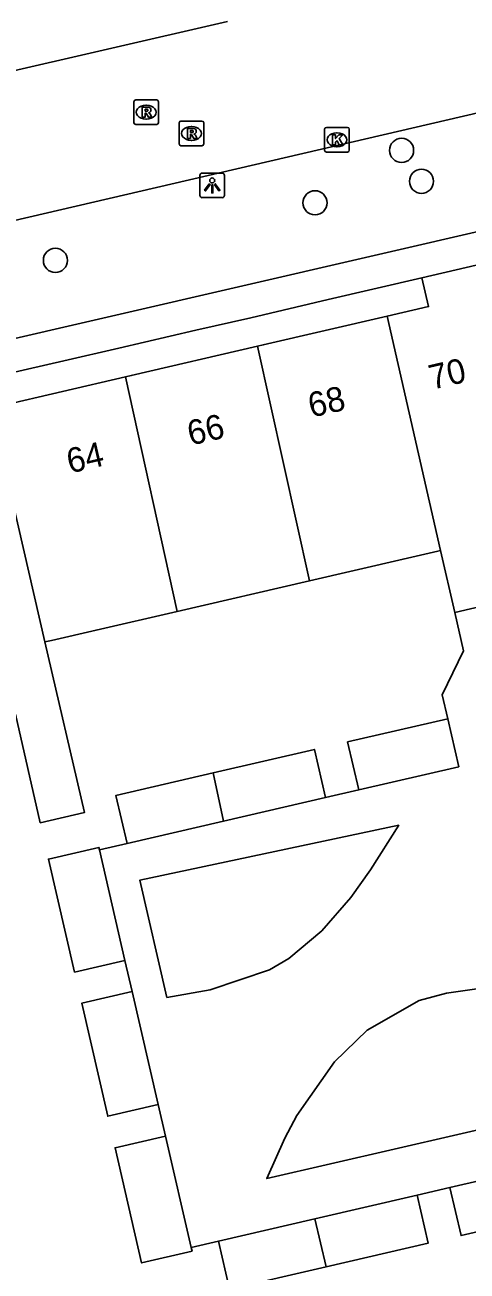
# Model space of a CAD drawing. Extents: x 156414 to 157775, y 382335 to 383765.
# Drawn here: x 157012.3 to 157030.3, y 383047.7 to 383098.2 of the extents above; entities that cross this region are included whole.
import ezdxf

# ---------------------------------------------------------------- set-up
doc = ezdxf.new("R2010")
doc.units = 0
for name, color, linetype in [('IMGEO_Boom', 7, 'Continuous'), ('IMGEO_Kolk', 7, 'Continuous'), ('IMGEO_Lichtpunt', 7, 'Continuous'), ('IMGEO_Pand', 7, 'Continuous'), ('IMGEO_Pand_nummerreeks', 7, 'Continuous'), ('IMGEO_Rijbaan_lokaal_gesloten', 7, 'Continuous'), ('IMGEO_Rioolput', 7, 'Continuous'), ('IMGEO_Voetpad_open', 7, 'Continuous')]:
    doc.layers.add(name, color=color, linetype=linetype)

msp = doc.modelspace()

# ---------------------------------------------------------------- linework, layer by layer
at = {"layer": 'IMGEO_Boom'}
for centre in [(157027.611, 383093.117), (157028.418, 383091.862), (157024.096, 383090.99), (157013.558, 383088.657)]:
    msp.add_circle(centre, 0.489, dxfattribs=at)
at = {"layer": 'IMGEO_Kolk'}
for p, q in [((157024.486, 383093.119), (157024.486, 383093.971)), ((157024.561, 383094.045), (157025.413, 383094.045)), ((157025.487, 383093.971), (157025.487, 383093.119)), ((157024.974, 383093.825), (157024.999, 383093.825)), ((157025.413, 383093.045), (157024.561, 383093.045)), ((157024.997, 383093.265), (157024.972, 383093.265))]:
    msp.add_line(p, q, dxfattribs=at)
for points in [[(157024.486, 383093.119), (157024.486, 383093.971)], [(157024.561, 383094.045), (157025.413, 383094.045)], [(157025.487, 383093.971), (157025.487, 383093.119)], [(157024.807, 383093.745), (157024.93, 383093.745), (157024.93, 383093.594), (157025.06, 383093.745), (157025.224, 383093.745), (157025.078, 383093.594), (157025.231, 383093.345), (157025.079, 383093.345), (157024.994, 383093.509), (157024.93, 383093.442), (157024.93, 383093.345), (157024.807, 383093.345), (157024.807, 383093.745)], [(157025.413, 383093.045), (157024.561, 383093.045)]]:
    msp.add_lwpolyline(points, dxfattribs=at)
for centre, start, end in [((157024.563, 383093.969), 91.552, 178.448), ((157024.563, 383093.969), 91.552, 178.448), ((157025.411, 383093.969), 1.552, 88.448), ((157025.411, 383093.969), 1.552, 88.448), ((157024.563, 383093.121), 181.552, 268.448), ((157024.563, 383093.121), 181.552, 268.448), ((157025.411, 383093.121), 271.552, 358.448), ((157025.411, 383093.121), 271.552, 358.448)]:
    msp.add_arc(centre, 0.0765, start, end, dxfattribs=at)
for centre, major_axis, ratio, start_param, end_param in [((157024.973, 383093.545), (-0.387, 0.002), 0.722429, 4.712389, 7.853982), ((157024.998, 383093.545), (-0.39, 0.002), 0.717154, 1.570796, 4.712389)]:
    msp.add_ellipse(centre, major_axis=major_axis, ratio=ratio, start_param=start_param, end_param=end_param, dxfattribs=at)
at = {"layer": 'IMGEO_Lichtpunt'}
for p, q in [((157019.426, 383092.1), (157019.426, 383091.293)), ((157019.426, 383092.1), (157019.426, 383091.293)), ((157020.328, 383092.195), (157019.52, 383092.195)), ((157020.328, 383092.195), (157019.52, 383092.195)), ((157020.422, 383091.293), (157020.422, 383092.1)), ((157020.422, 383091.293), (157020.422, 383092.1)), ((157019.52, 383091.199), (157020.328, 383091.199)), ((157019.52, 383091.199), (157020.328, 383091.199))]:
    msp.add_line(p, q, dxfattribs=at)
for points in [[(157019.8, 383091.764), (157019.839, 383091.736), (157019.651, 383091.474), (157019.613, 383091.501), (157019.8, 383091.764)], [(157019.902, 383091.716), (157019.949, 383091.716), (157019.949, 383091.394), (157019.902, 383091.394), (157019.902, 383091.716)], [(157020.012, 383091.736), (157020.05, 383091.763), (157020.237, 383091.501), (157020.198, 383091.473), (157020.012, 383091.736)]]:
    msp.add_lwpolyline(points, dxfattribs=at)
msp.add_circle((157019.925, 383091.898), 0.0994, dxfattribs=at)
for centre, start, end in [((157019.52, 383092.1), 90, 180), ((157019.52, 383092.1), 90, 180), ((157020.328, 383092.1), 0, 90), ((157020.328, 383092.1), 0, 90), ((157019.52, 383091.293), 180, 270), ((157019.52, 383091.293), 180, 270), ((157020.328, 383091.293), 270, 0), ((157020.328, 383091.293), 270, 360)]:
    msp.add_arc(centre, 0.0946, start, end, dxfattribs=at)
at = {"layer": 'IMGEO_Pand'}
for points in [[(157031.625, 383088.685), (157028.432, 383087.948)], [(157028.432, 383087.948), (157028.708, 383086.78), (157027.028, 383086.391)], [(157021.764, 383085.173), (157021.998, 383085.227), (157027.028, 383086.391)], [(157027.028, 383086.391), (157029.194, 383076.895)], [(157021.764, 383085.173), (157016.638, 383083.987), (157016.404, 383083.933)], [(157023.866, 383075.664), (157021.764, 383085.173)], [(157016.404, 383083.933), (157011.27, 383082.744), (157011.036, 383082.69), (157010.937, 383082.667)], [(157016.404, 383083.933), (157018.507, 383074.426)], [(157010.937, 383082.667), (157013.135, 383073.185)], [(157023.866, 383075.664), (157027.67, 383076.543), (157029.083, 383076.869), (157029.194, 383076.895)], [(157029.194, 383076.895), (157029.768, 383074.379)], [(157018.507, 383074.426), (157023.866, 383075.664)], [(157029.768, 383074.379), (157034.449, 383075.473)], [(157013.135, 383073.185), (157013.406, 383073.248), (157015.207, 383073.664), (157018.507, 383074.426)], [(157009.044, 383069.593), (157011.935, 383070.261), (157012.941, 383065.859), (157014.739, 383066.27), (157013.135, 383073.185)], [(157029.483, 383070.075), (157025.42, 383069.136), (157025.87, 383067.188)], [(157025.87, 383067.188), (157029.933, 383068.126), (157029.483, 383070.075)], [(157024.525, 383066.877), (157024.075, 383068.826), (157019.956, 383067.875)], [(157019.956, 383067.875), (157016.017, 383066.965), (157016.467, 383065.016)], [(157019.956, 383067.875), (157020.388, 383065.922)], [(157020.388, 383065.922), (157024.525, 383066.877)], [(157016.467, 383065.016), (157020.388, 383065.922)], [(157016.382, 383060.275), (157014.336, 383059.803), (157013.278, 383064.382), (157015.324, 383064.855), (157015.347, 383064.757)], [(157015.347, 383064.757), (157016.382, 383060.275)], [(157016.674, 383059.009), (157014.628, 383058.536), (157015.686, 383053.957), (157017.732, 383054.429)], [(157017.732, 383054.429), (157016.674, 383059.009)], [(157019.069, 383048.641), (157019.105, 383048.486), (157017.059, 383048.013), (157015.981, 383052.68), (157018.027, 383053.153)], [(157018.027, 383053.153), (157019.069, 383048.641)], [(157034.076, 383050.055), (157033.626, 383052.004), (157029.572, 383051.067)], [(157029.572, 383051.067), (157030.022, 383049.119), (157034.076, 383050.055)], [(157028.238, 383050.759), (157024.089, 383049.801)], [(157024.548, 383047.854), (157028.688, 383048.81), (157028.238, 383050.759)], [(157024.089, 383049.801), (157020.18, 383048.898)], [(157024.089, 383049.801), (157024.548, 383047.854)], [(157020.18, 383048.898), (157020.63, 383046.949), (157024.548, 383047.854)]]:
    msp.add_lwpolyline(points, dxfattribs=at)
at = {"layer": 'IMGEO_Rijbaan_lokaal_gesloten'}
for points in [[(156989.408, 383084.847), (156990.404, 383085.292), (157000, 383087.518), (157044.51, 383097.845), (157046.025, 383098.044)], [(156996.709, 383092.854), (157020.538, 383098.341)]]:
    msp.add_lwpolyline(points, dxfattribs=at)
at = {"layer": 'IMGEO_Rioolput'}
for p, q in [((157016.743, 383094.238), (157016.743, 383095.09)), ((157016.818, 383095.164), (157017.67, 383095.164)), ((157017.231, 383094.944), (157017.256, 383094.944)), ((157017.744, 383095.09), (157017.744, 383094.238)), ((157017.67, 383094.164), (157016.818, 383094.164)), ((157017.254, 383094.384), (157017.229, 383094.384)), ((157018.581, 383093.376), (157018.581, 383094.228)), ((157018.656, 383094.302), (157019.508, 383094.302)), ((157019.069, 383094.082), (157019.094, 383094.082)), ((157019.582, 383094.228), (157019.582, 383093.376)), ((157019.092, 383093.522), (157019.067, 383093.522)), ((157019.508, 383093.302), (157018.656, 383093.302))]:
    msp.add_line(p, q, dxfattribs=at)
for points in [[(157016.743, 383094.238), (157016.743, 383095.09)], [(157016.818, 383095.164), (157017.67, 383095.164)], [(157017.744, 383095.09), (157017.744, 383094.238)], [(157017.332, 383094.862), (157017.08, 383094.864), (157017.08, 383094.464)], [(157017.08, 383094.464), (157017.204, 383094.464), (157017.204, 383094.626), (157017.215, 383094.626)], [(157017.258, 383094.783), (157017.204, 383094.783), (157017.204, 383094.702)], [(157017.204, 383094.702), (157017.256, 383094.702)], [(157017.262, 383094.597), (157017.333, 383094.464), (157017.473, 383094.464), (157017.408, 383094.59)], [(157017.67, 383094.164), (157016.818, 383094.164)], [(157018.581, 383093.376), (157018.581, 383094.228)], [(157018.656, 383094.302), (157019.508, 383094.302)], [(157019.17, 383094), (157018.918, 383094.002), (157018.918, 383093.602)], [(157019.096, 383093.921), (157019.042, 383093.921), (157019.042, 383093.84)], [(157019.582, 383094.228), (157019.582, 383093.376)], [(157018.918, 383093.602), (157019.042, 383093.602), (157019.042, 383093.764), (157019.053, 383093.764)], [(157019.042, 383093.84), (157019.094, 383093.84)], [(157019.1, 383093.735), (157019.171, 383093.602), (157019.311, 383093.602), (157019.246, 383093.728)], [(157019.508, 383093.302), (157018.656, 383093.302)]]:
    msp.add_lwpolyline(points, dxfattribs=at)
for centre, radius, start, end in [((157016.82, 383095.088), 0.0765, 91.552, 178.448), ((157016.82, 383095.088), 0.0765, 91.552, 178.448), ((157017.668, 383095.088), 0.0765, 1.552, 88.448), ((157017.668, 383095.088), 0.0765, 1.552, 88.448), ((157017.214, 383094.573), 0.0533, 26.0293, 88.6989), ((157017.24, 383094.891), 0.19, 274.7715, 282.9687), ((157017.264, 383094.687), 0.0964, 77.0061, 93.1865), ((157017.278, 383094.744), 0.0378, 276.6634, 79.6772), ((157017.331, 383094.752), 0.109, 350.3612, 89.416), ((157017.329, 383094.752), 0.112, 277.5842, 350.9817), ((157017.313, 383094.537), 0.108, 29.5134, 73.7905), ((157016.82, 383094.24), 0.0765, 181.552, 268.448), ((157016.82, 383094.24), 0.0765, 181.552, 268.448), ((157017.668, 383094.24), 0.0765, 271.552, 358.448), ((157017.668, 383094.24), 0.0765, 271.552, 358.448), ((157018.658, 383094.226), 0.0765, 91.552, 178.448), ((157018.658, 383094.226), 0.0765, 91.552, 178.448), ((157019.102, 383093.825), 0.0964, 77.0061, 93.1865), ((157019.116, 383093.882), 0.0378, 276.6634, 79.6772), ((157019.169, 383093.89), 0.109, 350.3612, 89.416), ((157019.506, 383094.226), 0.0765, 1.552, 88.448), ((157019.506, 383094.226), 0.0765, 1.552, 88.448), ((157019.052, 383093.711), 0.0533, 26.0293, 88.6989), ((157019.078, 383094.029), 0.19, 274.7715, 282.9687), ((157019.167, 383093.89), 0.112, 277.5842, 350.9817), ((157019.151, 383093.675), 0.108, 29.5134, 73.7905), ((157018.658, 383093.378), 0.0765, 181.552, 268.448), ((157018.658, 383093.378), 0.0765, 181.552, 268.448), ((157019.506, 383093.378), 0.0765, 271.552, 358.448), ((157019.506, 383093.378), 0.0765, 271.552, 358.448)]:
    msp.add_arc(centre, radius, start, end, dxfattribs=at)
for centre, major_axis, ratio, start_param, end_param in [((157017.23, 383094.664), (-0.387, 0.002), 0.722429, 4.712389, 7.853982), ((157017.255, 383094.664), (-0.39, 0.002), 0.717154, 1.570796, 4.712389), ((157019.068, 383093.802), (-0.387, 0.002), 0.722429, 4.712389, 7.853982), ((157019.093, 383093.802), (-0.39, 0.002), 0.717154, 1.570796, 4.712389)]:
    msp.add_ellipse(centre, major_axis=major_axis, ratio=ratio, start_param=start_param, end_param=end_param, dxfattribs=at)
at = {"layer": 'IMGEO_Voetpad_open'}
for points in [[(156989.408, 383084.847), (156990.401, 383080.533), (157000, 383082.746), (157042.141, 383092.46), (157047.171, 383093.611)], [(157028.432, 383087.948), (157024.632, 383087.072), (157021.49, 383086.326), (157019.259, 383085.824), (157016.133, 383085.102), (157013.903, 383084.587), (157010.765, 383083.862), (157009.22, 383083.502)], [(157029.483, 383070.075), (157029.259, 383071.043), (157030.127, 383072.828), (157029.768, 383074.379)], [(157024.525, 383066.877), (157025.87, 383067.188)], [(157018.082, 383058.772), (157016.985, 383063.522), (157027.497, 383065.758), (157026.355, 383063.95), (157025.547, 383062.825), (157024.373, 383061.479), (157023.033, 383060.355), (157022.247, 383059.888), (157019.836, 383059.087), (157018.082, 383058.772)], [(157015.347, 383064.757), (157016.467, 383065.016)], [(157016.674, 383059.009), (157016.382, 383060.275)], [(157031.232, 383059.204), (157032.477, 383053.817), (157022.137, 383051.429), (157022.876, 383053.062), (157023.36, 383053.987), (157024.883, 383056.158), (157026.213, 383057.444), (157028.323, 383058.648), (157029.434, 383058.948), (157031.232, 383059.204)], [(157018.027, 383053.153), (157017.732, 383054.429)], [(157029.572, 383051.067), (157028.238, 383050.759)], [(157020.18, 383048.898), (157019.069, 383048.641)]]:
    msp.add_lwpolyline(points, dxfattribs=at)

# ---------------------------------------------------------------- texts
at = {"layer": 'IMGEO_Pand_nummerreeks'}
for s, rotation, p in [('70', 13.0061, (157028.846, 383083.408)), ('68', 13.0061, (157023.947, 383082.277)), ('66', 13.0034, (157019.043, 383081.144)), ('64', 13.0061, (157014.145, 383080.013))]:
    msp.add_text(s, height=1, rotation=rotation, dxfattribs=at).set_placement(p)

doc.saveas('drawing.dxf')
